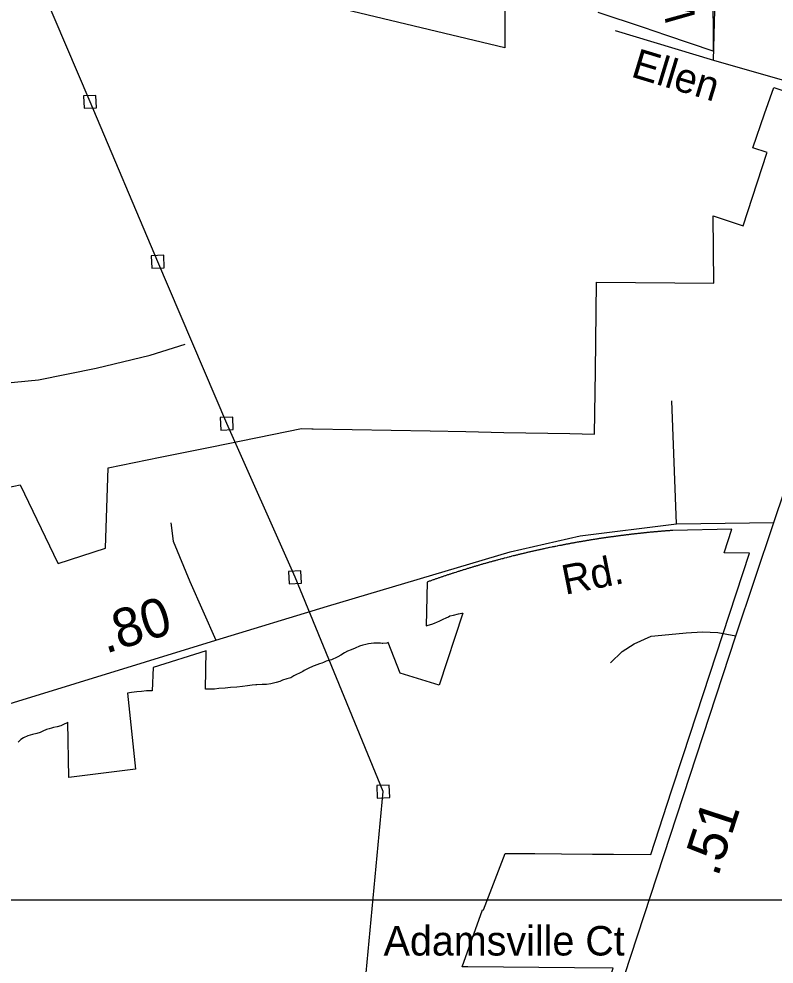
# Model space of a CAD drawing. Extents: x 2220236 to 2384410, y 720751 to 894131.
# Drawn here: x 2349132 to 2351563, y 784840 to 787885 of the extents above; entities that cross this region are included whole.
import ezdxf

# ---------------------------------------------------------------- set-up
doc = ezdxf.new("R2010")
doc.units = 0
doc.layers.add('Default', color=7, linetype='Continuous')

msp = doc.modelspace()

# ---------------------------------------------------------------- linework, layer by layer
at = {"layer": 'Default'}
for p, q in [((2351368.2, 787751.9), (2351378.9, 788189.9)), ((2351051.1, 787848), (2351368.2, 787751.9)), ((2351248.7, 786258.7), (2351233.6, 786655.1))]:
    msp.add_line(p, q, dxfattribs=at)
for points in [[(2329807.7, 816974.9), (2370566.3, 816974.8), (2370566.3, 785046.7), (2329807.6, 785046.7), (2329807.7, 816974.9)], [(2351562, 786262.8), (2351799.1, 786963.7), (2351989.4, 787562.6), (2352125.4, 787964.9), (2352181.4, 788133.8), (2352264.4, 788402.1), (2352402.7, 788810.6), (2352509.2, 789143.1), (2352616.4, 789474.3), (2352724.5, 789807.5), (2352833.5, 790143.2), (2353000.4, 790646)], [(2350869.9, 782495.5), (2350436.8, 783070.4), (2350101.5, 783514.1), (2350174, 784150.7), (2350246.2, 784777.5), (2350304.8, 785395.9), (2350020.7, 786086.2), (2349800.8, 786581.5), (2349578.7, 787102.6), (2349360.6, 787617.7), (2349132.2, 788154.8)], [(2351366.2, 787993.9), (2351367.5, 787781.4), (2351218.5, 787831.4), (2351143, 787856.8), (2350996.8, 787905.8)], [(2351366.2, 787993.9), (2351367.5, 787781.4), (2351218.5, 787831.4), (2351143, 787856.8), (2350996.8, 787905.8)], [(2350696.8, 787934.8), (2350696.8, 787791.5), (2350009.5, 787957.1)], [(2350696.8, 787934.8), (2350696.8, 787791.5), (2350009.5, 787957.1)], [(2351368.2, 787751.9), (2351747.2, 787644), (2351876.9, 787604.1), (2351989.4, 787562.6)], [(2349094.8, 786375.6), (2349135.8, 786383.6), (2349257.2, 786132.1), (2349257.5, 786131.1), (2349410.8, 786180.3), (2349418.8, 786438.9), (2349586.2, 786472.8), (2349752.8, 786506.5), (2350041.2, 786565.4), (2350075.2, 786564.9), (2350079.2, 786564.9), (2350456, 786557.6), (2350570.2, 786555.4), (2350693.5, 786553.1), (2350905.5, 786549), (2350984.8, 786547.5), (2350988.2, 786750.3), (2350992, 787036.6), (2351369, 787033.2), (2351367.2, 787250.1), (2351464.2, 787218.4), (2351479, 787264.2), (2351540.5, 787452.1), (2351541.2, 787454.5), (2351495.2, 787469.2), (2351533, 787579.1), (2351562.2, 787663.8), (2351701.8, 787616.5)], [(2349094.8, 786375.6), (2349135.8, 786383.6), (2349257.2, 786132.1), (2349257.5, 786131.1), (2349410.8, 786180.3), (2349418.8, 786438.9), (2349586.2, 786472.8), (2349752.8, 786506.5), (2350041.2, 786565.4), (2350075.2, 786564.9), (2350079.2, 786564.9), (2350456, 786557.6), (2350570.2, 786555.4), (2350693.5, 786553.1), (2350905.5, 786549), (2350984.8, 786547.5), (2350988.2, 786750.3), (2350992, 787036.6), (2351369, 787033.2), (2351367.2, 787250.1), (2351464.2, 787218.4), (2351479, 787264.2), (2351540.5, 787452.1), (2351541.2, 787454.5), (2351495.2, 787469.2), (2351533, 787579.1), (2351562.2, 787663.8), (2351701.8, 787616.5)], [(2349341.4, 787596.9), (2349381.4, 787598.6), (2349379.7, 787638.5), (2349339.8, 787636.9), (2349341.4, 787596.9)], [(2349559.5, 787081.8), (2349599.5, 787083.5), (2349597.8, 787123.4), (2349557.9, 787121.8), (2349559.5, 787081.8)], [(2348151.7, 786590.9), (2348241.3, 786595), (2348417.5, 786602.6), (2348536.9, 786613.9), (2348597.6, 786627.2), (2348663.9, 786657.6), (2348732.1, 786689.8), (2348779.5, 786703.1), (2348866.7, 786712.6), (2348942.5, 786705), (2349039.2, 786706.9), (2349194.6, 786722), (2349380.3, 786760), (2349554.7, 786801.7), (2349666.5, 786837.7)], [(2349781.7, 786560.7), (2349821.6, 786562.3), (2349820, 786602.3), (2349780.1, 786600.6), (2349781.7, 786560.7)], [(2347439.5, 785590.9), (2348148.9, 785589.9), (2348375.2, 785586.7), (2348691.9, 785588.9), (2348756.3, 785590.8), (2348812.8, 785598.7), (2348858.9, 785604.4), (2349766.1, 785883.8), (2350125.4, 785993), (2350713.5, 786168.5), (2350938.9, 786219.8), (2351248.7, 786258.7), (2351562, 786262.8)], [(2349423.6, 779733.7), (2349826, 780958.2), (2350004.8, 781494.8), (2350260.7, 782295.8), (2350506.4, 783037.3), (2351081.3, 784803.5), (2351440.4, 785897.5), (2351562, 786262.8)], [(2349621.3, 786261.4), (2349628, 786202.4), (2349681.9, 786072.6), (2349766.1, 785883.8)], [(2350697.2, 785196.8), (2350793.2, 785196.1), (2350879, 785195.4), (2350978.5, 785194.7), (2350996.8, 785194.6), (2351039, 785194.2), (2351046.5, 785194.2), (2351166, 785193.3), (2351233, 785398.1), (2351270.2, 785511.9), (2351483.8, 786164), (2351402.5, 786165.4), (2351427.5, 786241.4), (2351237, 786237.2), (2351233.8, 786236.9), (2351231.2, 786236.8), (2351228.8, 786236.6), (2351226.2, 786236.4), (2351223.8, 786236.2), (2351221.2, 786236), (2351218.8, 786235.8), (2351216.2, 786235.6), (2351213.8, 786235.4), (2351211.2, 786235.2), (2351208.8, 786235), (2351206.2, 786234.8), (2351203.8, 786234.6), (2351201.2, 786234.4), (2351199, 786234.2), (2351196.5, 786234), (2351194, 786233.8), (2351191.5, 786233.6), (2351189, 786233.3), (2351186.5, 786233.1), (2351184, 786232.9), (2351181.5, 786232.7), (2351179, 786232.4), (2351176.5, 786232.2), (2351174, 786232), (2351171.5, 786231.8), (2351169, 786231.5), (2351166.5, 786231.2), (2351164, 786231.1), (2351161.5, 786230.8), (2351159, 786230.6), (2351156.5, 786230.3), (2351154, 786230.1), (2351151.5, 786229.8), (2351149, 786229.6), (2351146.5, 786229.3), (2351144, 786229.1), (2351141.8, 786228.8), (2351139.2, 786228.6), (2351136.8, 786228.2), (2351134.2, 786228), (2351131.8, 786227.8), (2351129.2, 786227.5), (2351126.8, 786227.2), (2351124.2, 786226.9), (2351121.8, 786226.6), (2351119.2, 786226.4), (2351116.8, 786226.1), (2351114.2, 786225.8), (2351111.8, 786225.6), (2351109.2, 786225.2), (2351106.8, 786224.9), (2351104.2, 786224.7), (2351102, 786224.4), (2351099.5, 786224.1), (2351097, 786223.8), (2351094.5, 786223.5), (2351092, 786223.2), (2351089.5, 786222.9), (2351087, 786222.6), (2351084.5, 786222.3), (2351082, 786222), (2351079.5, 786221.7), (2351077, 786221.4), (2351074.5, 786221.1), (2351072, 786220.8), (2351069.5, 786220.4), (2351067.2, 786220.1), (2351064.8, 786219.8), (2351062.2, 786219.4), (2351059.8, 786219.1), (2351057.2, 786218.8), (2351054.8, 786218.4), (2351052.2, 786218.1), (2351049.8, 786217.8), (2351047.2, 786217.4), (2351044.8, 786217.1), (2351042.2, 786216.8), (2351040, 786216.4), (2351037.5, 786216.1), (2351035, 786215.8), (2351032.5, 786215.4), (2351030, 786215.1), (2351027.5, 786214.7), (2351025, 786214.3), (2351022.5, 786214), (2351020, 786213.6), (2351017.5, 786213.2), (2351015.2, 786212.9), (2351012.8, 786212.5), (2351010.2, 786212.2), (2351007.8, 786211.8), (2351005.2, 786211.4), (2351002.8, 786211.1), (2351000.2, 786210.7), (2350997.8, 786210.3), (2350995.2, 786209.9), (2350993, 786209.5), (2350990.5, 786209.1), (2350988, 786208.8), (2350985.5, 786208.4), (2350983, 786208), (2350980.5, 786207.6), (2350978, 786207.2), (2350975.5, 786206.8), (2350973.2, 786206.4), (2350970.8, 786206), (2350968.2, 786205.6), (2350965.8, 786205.2), (2350963.2, 786204.8), (2350960.8, 786204.4), (2350958.2, 786203.9), (2350956, 786203.6), (2350953.5, 786203.1), (2350951, 786202.7), (2350948.5, 786202.3), (2350946, 786201.9), (2350943.5, 786201.4), (2350941, 786201), (2350938.8, 786200.6), (2350936.2, 786200.2), (2350933.8, 786199.8), (2350931.2, 786199.3), (2350928.8, 786198.9), (2350926.2, 786198.4), (2350923.8, 786198), (2350921.5, 786197.6), (2350919, 786197.1), (2350916.5, 786196.7), (2350914, 786196.2), (2350911.5, 786195.8), (2350909, 786195.3), (2350906.8, 786194.9), (2350904.2, 786194.4), (2350901.8, 786193.9), (2350899.2, 786193.5), (2350896.8, 786193), (2350894.2, 786192.6), (2350892, 786192.1), (2350889.5, 786191.6), (2350887, 786191.1), (2350884.5, 786190.7), (2350882, 786190.2), (2350879.5, 786189.8), (2350877.2, 786189.2), (2350874.8, 786188.8), (2350872.2, 786188.3), (2350867.2, 786187.3), (2350865, 786186.8), (2350860, 786185.8), (2350857.5, 786185.4), (2350855, 786184.9), (2350852.8, 786184.4), (2350850.2, 786183.9), (2350847.8, 786183.3), (2350842.8, 786182.3), (2350840.5, 786181.8), (2350835.5, 786180.8), (2350833, 786180.3), (2350830.8, 786179.8), (2350825.8, 786178.8), (2350823.2, 786178.2), (2350820.8, 786177.7), (2350818.5, 786177.1), (2350816, 786176.6), (2350813.5, 786176.1), (2350811, 786175.6), (2350808.8, 786175), (2350806.2, 786174.5), (2350803.8, 786173.9), (2350801.2, 786173.4), (2350798.8, 786172.9), (2350796.5, 786172.3), (2350794, 786171.8), (2350791.5, 786171.2), (2350789, 786170.6), (2350786.8, 786170.1), (2350784.2, 786169.6), (2350781.8, 786169), (2350779.2, 786168.4), (2350777, 786167.9), (2350774.5, 786167.3), (2350772, 786166.8), (2350769.8, 786166.2), (2350767.2, 786165.6), (2350764.8, 786165), (2350762.2, 786164.4), (2350760, 786163.9), (2350757.5, 786163.3), (2350755, 786162.7), (2350752.5, 786162.1), (2350750.2, 786161.6), (2350747.8, 786160.9), (2350745.2, 786160.4), (2350743, 786159.8), (2350740.5, 786159.2), (2350738, 786158.6), (2350735.5, 786158), (2350733.2, 786157.4), (2350730.8, 786156.8), (2350728.2, 786156.2), (2350726, 786155.6), (2350723.5, 786155), (2350718.5, 786153.8), (2350716.2, 786153.1), (2350713.8, 786152.6), (2350711.2, 786151.9), (2350709, 786151.3), (2350704, 786150.1), (2350701.8, 786149.4), (2350696.8, 786148.2), (2350694.5, 786147.6), (2350692, 786146.9), (2350689.5, 786146.2), (2350686.8, 786145.5), (2350682.2, 786144.4), (2350680, 786143.7), (2350675, 786142.4), (2350672.8, 786141.8), (2350670.2, 786141.1), (2350667.8, 786140.4), (2350665.5, 786139.8), (2350663, 786139.1), (2350660.5, 786138.5), (2350658.2, 786137.8), (2350655.8, 786137.2), (2350653.2, 786136.5), (2350651, 786135.8), (2350648.5, 786135.2), (2350646.2, 786134.5), (2350643.8, 786133.8), (2350641.2, 786133.1), (2350639, 786132.4), (2350636.5, 786131.8), (2350634, 786131.1), (2350631.8, 786130.4), (2350629.2, 786129.8), (2350627, 786129.1), (2350624.5, 786128.4), (2350622, 786127.7), (2350619.8, 786127), (2350617.2, 786126.2), (2350615, 786125.6), (2350612.5, 786124.9), (2350610, 786124.2), (2350607.8, 786123.5), (2350605.2, 786122.8), (2350603, 786122.1), (2350600.5, 786121.4), (2350598, 786120.6), (2350595.8, 786119.9), (2350593.2, 786119.2), (2350591, 786118.5), (2350588.5, 786117.8), (2350586, 786117.1), (2350583.8, 786116.3), (2350581.2, 786115.6), (2350579, 786114.9), (2350576.5, 786114.1), (2350574.2, 786113.4), (2350571.8, 786112.7), (2350569.5, 786111.9), (2350567, 786111.2), (2350564.5, 786110.5), (2350562.2, 786109.8), (2350559.8, 786109), (2350557.5, 786108.2), (2350555, 786107.5), (2350552.8, 786106.8), (2350550.2, 786106), (2350548, 786105.2), (2350545.5, 786104.5), (2350543.2, 786103.8), (2350540.8, 786102.9), (2350538.5, 786102.2), (2350533.5, 786100.7), (2350531.2, 786099.9), (2350528.8, 786099.1), (2350526.5, 786098.4), (2350524, 786097.6), (2350521.8, 786096.8), (2350519.2, 786096.1), (2350517, 786095.2), (2350514.5, 786094.5), (2350512.2, 786093.7), (2350509.8, 786092.9), (2350507.5, 786092.1), (2350505, 786091.3), (2350502.8, 786090.6), (2350500.2, 786089.8), (2350498, 786088.9), (2350495.8, 786088.2), (2350493.2, 786087.4), (2350491, 786086.6), (2350488.5, 786085.8), (2350486.2, 786084.9), (2350483.8, 786084.1), (2350481.5, 786083.3), (2350479, 786082.5), (2350476.8, 786081.7), (2350474.2, 786080.9), (2350472, 786080.1), (2350469.5, 786079.2), (2350467.2, 786078.4), (2350465, 786077.6), (2350462.5, 786076.8), (2350460.2, 786075.9), (2350457.8, 786075.1), (2350455.5, 786074.3), (2350453, 786073.5), (2350450.8, 786072.6), (2350448.5, 786071.8), (2350445.8, 786071), (2350442.8, 785930.4), (2350449.8, 785931.6), (2350460.8, 785934.9), (2350469.5, 785938.2), (2350479.5, 785942.3), (2350484.8, 785945.3), (2350497.5, 785951.4), (2350507.5, 785956.2), (2350514.5, 785959.4), (2350519.5, 785961.8), (2350530.8, 785964.8), (2350546.8, 785968.3), (2350558.2, 785970.2), (2350561, 785970.9), (2350485, 785738.6), (2350359.8, 785777.6), (2350320.5, 785876.4), (2350316.8, 785874.1), (2350303, 785873.1), (2350301.8, 785872.9), (2350296.2, 785873.6), (2350290.8, 785874.1), (2350279.2, 785873.9), (2350274.2, 785873.9), (2350256.8, 785871.9), (2350248.5, 785870.1), (2350239.5, 785867.7), (2350228.8, 785864.2), (2350214, 785858.2), (2350201, 785852.8), (2350189.2, 785848.4), (2350179.5, 785843.1), (2350167.8, 785835.2), (2350158.5, 785830.2), (2350151.8, 785827.1), (2350142.8, 785822.9), (2350137.8, 785820.8), (2350121.5, 785815.6), (2350112.2, 785812.3), (2350106.8, 785809.8), (2350100, 785807.2), (2350090.5, 785803.9), (2350082.8, 785800.9), (2350079.2, 785799.6), (2350072.5, 785796.4), (2350069, 785795.8), (2350058.8, 785789.8), (2350050.2, 785785.6), (2350046, 785782.9), (2350035.2, 785777.9), (2350025.5, 785773.1), (2350017.2, 785768.5), (2350007, 785762.8), (2349994.5, 785759.3), (2349980.5, 785754.8), (2349972, 785750.8), (2349960, 785747), (2349943.2, 785742.8), (2349928.5, 785740.7), (2349914.5, 785740.5), (2349898.2, 785740), (2349894.5, 785739.6), (2349882.5, 785738.3), (2349867.8, 785736.6), (2349851.5, 785734.2), (2349832.8, 785732.8), (2349812.8, 785731.1), (2349796, 785729.1), (2349775.8, 785728.2), (2349761.2, 785726.4), (2349748, 785725.6), (2349732.2, 785726.1), (2349735, 785849.4), (2349563.8, 785795.2), (2349560.5, 785720.6), (2349542.8, 785720.4), (2349525.8, 785718.9), (2349510.8, 785717.6), (2349494, 785715.6), (2349480.8, 785712.9), (2349507.5, 785468.1), (2349292, 785441.7), (2349289, 785619.2), (2349286.5, 785617.6), (2349275, 785611.7), (2349266.2, 785608.1), (2349255.2, 785605.1), (2349242.5, 785602.2), (2349236, 785600.2), (2349228.5, 785598.4), (2349220, 785595.6), (2349208.8, 785590.1), (2349199.8, 785586.5), (2349189.8, 785583.1), (2349175.8, 785579.4), (2349160.2, 785575.8), (2349146.8, 785569.3), (2349137.5, 785563.4), (2349129.2, 785555.3)], [(2350697.2, 785196.8), (2350793.2, 785196.1), (2350879, 785195.4), (2350978.5, 785194.7), (2350996.8, 785194.6), (2351039, 785194.2), (2351046.5, 785194.2), (2351166, 785193.3), (2351233, 785398.1), (2351270.2, 785511.9), (2351483.8, 786164), (2351402.5, 786165.4), (2351427.5, 786241.4), (2351237, 786237.2), (2351233.8, 786236.9), (2351231.2, 786236.8), (2351228.8, 786236.6), (2351226.2, 786236.4), (2351223.8, 786236.2), (2351221.2, 786236), (2351218.8, 786235.8), (2351216.2, 786235.6), (2351213.8, 786235.4), (2351211.2, 786235.2), (2351208.8, 786235), (2351206.2, 786234.8), (2351203.8, 786234.6), (2351201.2, 786234.4), (2351199, 786234.2), (2351196.5, 786234), (2351194, 786233.8), (2351191.5, 786233.6), (2351189, 786233.3), (2351186.5, 786233.1), (2351184, 786232.9), (2351181.5, 786232.7), (2351179, 786232.4), (2351176.5, 786232.2), (2351174, 786232), (2351171.5, 786231.8), (2351169, 786231.5), (2351166.5, 786231.2), (2351164, 786231.1), (2351161.5, 786230.8), (2351159, 786230.6), (2351156.5, 786230.3), (2351154, 786230.1), (2351151.5, 786229.8), (2351149, 786229.6), (2351146.5, 786229.3), (2351144, 786229.1), (2351141.8, 786228.8), (2351139.2, 786228.6), (2351136.8, 786228.2), (2351134.2, 786228), (2351131.8, 786227.8), (2351129.2, 786227.5), (2351126.8, 786227.2), (2351124.2, 786226.9), (2351121.8, 786226.6), (2351119.2, 786226.4), (2351116.8, 786226.1), (2351114.2, 786225.8), (2351111.8, 786225.6), (2351109.2, 786225.2), (2351106.8, 786224.9), (2351104.2, 786224.7), (2351102, 786224.4), (2351099.5, 786224.1), (2351097, 786223.8), (2351094.5, 786223.5), (2351092, 786223.2), (2351089.5, 786222.9), (2351087, 786222.6), (2351084.5, 786222.3), (2351082, 786222), (2351079.5, 786221.7), (2351077, 786221.4), (2351074.5, 786221.1), (2351072, 786220.8), (2351069.5, 786220.4), (2351067.2, 786220.1), (2351064.8, 786219.8), (2351062.2, 786219.4), (2351059.8, 786219.1), (2351057.2, 786218.8), (2351054.8, 786218.4), (2351052.2, 786218.1), (2351049.8, 786217.8), (2351047.2, 786217.4), (2351044.8, 786217.1), (2351042.2, 786216.8), (2351040, 786216.4), (2351037.5, 786216.1), (2351035, 786215.8), (2351032.5, 786215.4), (2351030, 786215.1), (2351027.5, 786214.7), (2351025, 786214.3), (2351022.5, 786214), (2351020, 786213.6), (2351017.5, 786213.2), (2351015.2, 786212.9), (2351012.8, 786212.5), (2351010.2, 786212.2), (2351007.8, 786211.8), (2351005.2, 786211.4), (2351002.8, 786211.1), (2351000.2, 786210.7), (2350997.8, 786210.3), (2350995.2, 786209.9), (2350993, 786209.5), (2350990.5, 786209.1), (2350988, 786208.8), (2350985.5, 786208.4), (2350983, 786208), (2350980.5, 786207.6), (2350978, 786207.2), (2350975.5, 786206.8), (2350973.2, 786206.4), (2350970.8, 786206), (2350968.2, 786205.6), (2350965.8, 786205.2), (2350963.2, 786204.8), (2350960.8, 786204.4), (2350958.2, 786203.9), (2350956, 786203.6), (2350953.5, 786203.1), (2350951, 786202.7), (2350948.5, 786202.3), (2350946, 786201.9), (2350943.5, 786201.4), (2350941, 786201), (2350938.8, 786200.6), (2350936.2, 786200.2), (2350933.8, 786199.8), (2350931.2, 786199.3), (2350928.8, 786198.9), (2350926.2, 786198.4), (2350923.8, 786198), (2350921.5, 786197.6), (2350919, 786197.1), (2350916.5, 786196.7), (2350914, 786196.2), (2350911.5, 786195.8), (2350909, 786195.3), (2350906.8, 786194.9), (2350904.2, 786194.4), (2350901.8, 786193.9), (2350899.2, 786193.5), (2350896.8, 786193), (2350894.2, 786192.6), (2350892, 786192.1), (2350889.5, 786191.6), (2350887, 786191.1), (2350884.5, 786190.7), (2350882, 786190.2), (2350879.5, 786189.8), (2350877.2, 786189.2), (2350874.8, 786188.8), (2350872.2, 786188.3), (2350867.2, 786187.3), (2350865, 786186.8), (2350860, 786185.8), (2350857.5, 786185.4), (2350855, 786184.9), (2350852.8, 786184.4), (2350850.2, 786183.9), (2350847.8, 786183.3), (2350842.8, 786182.3), (2350840.5, 786181.8), (2350835.5, 786180.8), (2350833, 786180.3), (2350830.8, 786179.8), (2350825.8, 786178.8), (2350823.2, 786178.2), (2350820.8, 786177.7), (2350818.5, 786177.1), (2350816, 786176.6), (2350813.5, 786176.1), (2350811, 786175.6), (2350808.8, 786175), (2350806.2, 786174.5), (2350803.8, 786173.9), (2350801.2, 786173.4), (2350798.8, 786172.9), (2350796.5, 786172.3), (2350794, 786171.8), (2350791.5, 786171.2), (2350789, 786170.6), (2350786.8, 786170.1), (2350784.2, 786169.6), (2350781.8, 786169), (2350779.2, 786168.4), (2350777, 786167.9), (2350774.5, 786167.3), (2350772, 786166.8), (2350769.8, 786166.2), (2350767.2, 786165.6), (2350764.8, 786165), (2350762.2, 786164.4), (2350760, 786163.9), (2350757.5, 786163.3), (2350755, 786162.7), (2350752.5, 786162.1), (2350750.2, 786161.6), (2350747.8, 786160.9), (2350745.2, 786160.4), (2350743, 786159.8), (2350740.5, 786159.2), (2350738, 786158.6), (2350735.5, 786158), (2350733.2, 786157.4), (2350730.8, 786156.8), (2350728.2, 786156.2), (2350726, 786155.6), (2350723.5, 786155), (2350718.5, 786153.8), (2350716.2, 786153.1), (2350713.8, 786152.6), (2350711.2, 786151.9), (2350709, 786151.3), (2350704, 786150.1), (2350701.8, 786149.4), (2350696.8, 786148.2), (2350694.5, 786147.6), (2350692, 786146.9), (2350689.5, 786146.2), (2350686.8, 786145.5), (2350682.2, 786144.4), (2350680, 786143.7), (2350675, 786142.4), (2350672.8, 786141.8), (2350670.2, 786141.1), (2350667.8, 786140.4), (2350665.5, 786139.8), (2350663, 786139.1), (2350660.5, 786138.5), (2350658.2, 786137.8), (2350655.8, 786137.2), (2350653.2, 786136.5), (2350651, 786135.8), (2350648.5, 786135.2), (2350646.2, 786134.5), (2350643.8, 786133.8), (2350641.2, 786133.1), (2350639, 786132.4), (2350636.5, 786131.8), (2350634, 786131.1), (2350631.8, 786130.4), (2350629.2, 786129.8), (2350627, 786129.1), (2350624.5, 786128.4), (2350622, 786127.7), (2350619.8, 786127), (2350617.2, 786126.2), (2350615, 786125.6), (2350612.5, 786124.9), (2350610, 786124.2), (2350607.8, 786123.5), (2350605.2, 786122.8), (2350603, 786122.1), (2350600.5, 786121.4), (2350598, 786120.6), (2350595.8, 786119.9), (2350593.2, 786119.2), (2350591, 786118.5), (2350588.5, 786117.8), (2350586, 786117.1), (2350583.8, 786116.3), (2350581.2, 786115.6), (2350579, 786114.9), (2350576.5, 786114.1), (2350574.2, 786113.4), (2350571.8, 786112.7), (2350569.5, 786111.9), (2350567, 786111.2), (2350564.5, 786110.5), (2350562.2, 786109.8), (2350559.8, 786109), (2350557.5, 786108.2), (2350555, 786107.5), (2350552.8, 786106.8), (2350550.2, 786106), (2350548, 786105.2), (2350545.5, 786104.5), (2350543.2, 786103.8), (2350540.8, 786102.9), (2350538.5, 786102.2), (2350533.5, 786100.7), (2350531.2, 786099.9), (2350528.8, 786099.1), (2350526.5, 786098.4), (2350524, 786097.6), (2350521.8, 786096.8), (2350519.2, 786096.1), (2350517, 786095.2), (2350514.5, 786094.5), (2350512.2, 786093.7), (2350509.8, 786092.9), (2350507.5, 786092.1), (2350505, 786091.3), (2350502.8, 786090.6), (2350500.2, 786089.8), (2350498, 786088.9), (2350495.8, 786088.2), (2350493.2, 786087.4), (2350491, 786086.6), (2350488.5, 786085.8), (2350486.2, 786084.9), (2350483.8, 786084.1), (2350481.5, 786083.3), (2350479, 786082.5), (2350476.8, 786081.7), (2350474.2, 786080.9), (2350472, 786080.1), (2350469.5, 786079.2), (2350467.2, 786078.4), (2350465, 786077.6), (2350462.5, 786076.8), (2350460.2, 786075.9), (2350457.8, 786075.1), (2350455.5, 786074.3), (2350453, 786073.5), (2350450.8, 786072.6), (2350448.5, 786071.8), (2350445.8, 786071), (2350442.8, 785930.4), (2350449.8, 785931.6), (2350460.8, 785934.9), (2350469.5, 785938.2), (2350479.5, 785942.3), (2350484.8, 785945.3), (2350497.5, 785951.4), (2350507.5, 785956.2), (2350514.5, 785959.4), (2350519.5, 785961.8), (2350530.8, 785964.8), (2350546.8, 785968.3), (2350558.2, 785970.2), (2350561, 785970.9), (2350485, 785738.6), (2350359.8, 785777.6), (2350320.5, 785876.4), (2350316.8, 785874.1), (2350303, 785873.1), (2350301.8, 785872.9), (2350296.2, 785873.6), (2350290.8, 785874.1), (2350279.2, 785873.9), (2350274.2, 785873.9), (2350256.8, 785871.9), (2350248.5, 785870.1), (2350239.5, 785867.7), (2350228.8, 785864.2), (2350214, 785858.2), (2350201, 785852.8), (2350189.2, 785848.4), (2350179.5, 785843.1), (2350167.8, 785835.2), (2350158.5, 785830.2), (2350151.8, 785827.1), (2350142.8, 785822.9), (2350137.8, 785820.8), (2350121.5, 785815.6), (2350112.2, 785812.3), (2350106.8, 785809.8), (2350100, 785807.2), (2350090.5, 785803.9), (2350082.8, 785800.9), (2350079.2, 785799.6), (2350072.5, 785796.4), (2350069, 785795.8), (2350058.8, 785789.8), (2350050.2, 785785.6), (2350046, 785782.9), (2350035.2, 785777.9), (2350025.5, 785773.1), (2350017.2, 785768.5), (2350007, 785762.8), (2349994.5, 785759.3), (2349980.5, 785754.8), (2349972, 785750.8), (2349960, 785747), (2349943.2, 785742.8), (2349928.5, 785740.7), (2349914.5, 785740.5), (2349898.2, 785740), (2349894.5, 785739.6), (2349882.5, 785738.3), (2349867.8, 785736.6), (2349851.5, 785734.2), (2349832.8, 785732.8), (2349812.8, 785731.1), (2349796, 785729.1), (2349775.8, 785728.2), (2349761.2, 785726.4), (2349748, 785725.6), (2349732.2, 785726.1), (2349735, 785849.4), (2349563.8, 785795.2), (2349560.5, 785720.6), (2349542.8, 785720.4), (2349525.8, 785718.9), (2349510.8, 785717.6), (2349494, 785715.6), (2349480.8, 785712.9), (2349507.5, 785468.1), (2349292, 785441.7), (2349289, 785619.2), (2349286.5, 785617.6), (2349275, 785611.7), (2349266.2, 785608.1), (2349255.2, 785605.1), (2349242.5, 785602.2), (2349236, 785600.2), (2349228.5, 785598.4), (2349220, 785595.6), (2349208.8, 785590.1), (2349199.8, 785586.5), (2349189.8, 785583.1), (2349175.8, 785579.4), (2349160.2, 785575.8), (2349146.8, 785569.3), (2349137.5, 785563.4), (2349129.2, 785555.3)], [(2350001.6, 786065.4), (2350041.5, 786067.1), (2350039.9, 786107), (2350000, 786105.4), (2350001.6, 786065.4)], [(2351036.5, 785811.2), (2351074.4, 785847.2), (2351112.3, 785871.8), (2351167.2, 785896.5), (2351224.1, 785902.2), (2351280.4, 785907.6), (2351332.3, 785910.1), (2351382.4, 785908.7), (2351440.4, 785897.5)], [(2350285.7, 785375.1), (2350325.6, 785376.8), (2350324, 785416.7), (2350284, 785415.1), (2350285.7, 785375.1)], [(2350606.8, 781865.9), (2350663, 782038.9), (2350727.2, 782236.4), (2350838.5, 782579), (2350850.8, 782617.1), (2350851.2, 782618.4), (2351157, 783556.1), (2350820.5, 783666.4), (2350769, 783682.6), (2350676.5, 783714), (2350678.2, 783718.9), (2350731.2, 783879.1), (2350816.2, 784135.9), (2350879.8, 784327.2), (2350943.2, 784518.6), (2351045.5, 784827.2), (2350920.5, 784828.3), (2350577.5, 784831.3), (2350559.2, 784831.9), (2350624.2, 785015.2), (2350627.2, 785015.2), (2350697.2, 785196.8)], [(2350606.8, 781865.9), (2350663, 782038.9), (2350727.2, 782236.4), (2350838.5, 782579), (2350850.8, 782617.1), (2350851.2, 782618.4), (2351157, 783556.1), (2350820.5, 783666.4), (2350769, 783682.6), (2350676.5, 783714), (2350678.2, 783718.9), (2350731.2, 783879.1), (2350816.2, 784135.9), (2350879.8, 784327.2), (2350943.2, 784518.6), (2351045.5, 784827.2), (2350920.5, 784828.3), (2350577.5, 784831.3), (2350559.2, 784831.9), (2350624.2, 785015.2), (2350627.2, 785015.2), (2350697.2, 785196.8)]]:
    msp.add_lwpolyline(points, dxfattribs=at)

# ---------------------------------------------------------------- texts
for s, height, rotation, p in [('Willard St', 95, 90.7953, (2351307.7, 787872.6)), ('Ellen', 95, 343.1402, (2351099.1, 787699.9)), ('Rd.', 95, 11.2322, (2350890.5, 786029.6)), ('.80', 125, 17.1159, (2349410.7, 785839.8)), ('.51', 125, 71.8294, (2351382.1, 785118.6))]:
    msp.add_text(s, height=height, rotation=rotation, dxfattribs=at).set_placement(p)
msp.add_text('Adamsville Ct', height=95, dxfattribs=at).set_placement((2350306, 784868))

doc.saveas('drawing.dxf')
